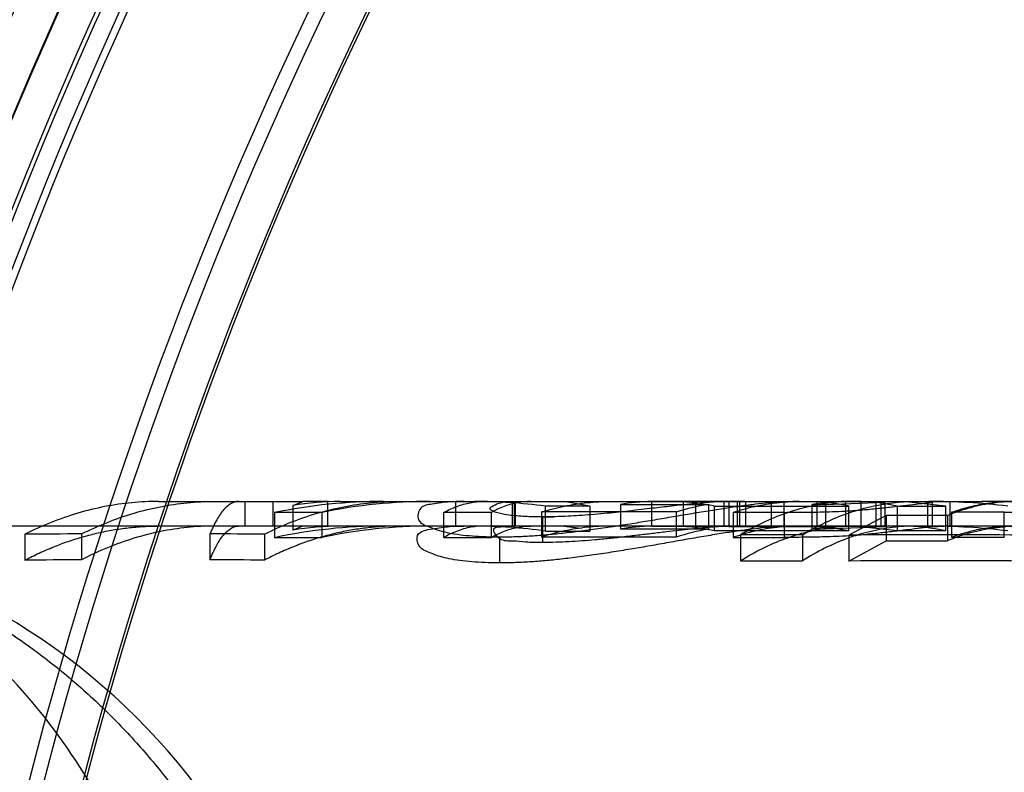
# Model space of a CAD drawing. Header units: millimetres. Extents: x 0 to 297, y 0 to 210.
# Tile 410 of 438: x 242.1089 to 242.1808, y 159.454 to 159.509. Entities that reach past the tile are written whole.
import ezdxf

# ---------------------------------------------------------------- set-up
doc = ezdxf.new("R2010")
doc.units = ezdxf.units.MM
doc.header["$LTSCALE"] = 16.335
doc.layers.get('0').update_dxf_attribs({"linetype": 'CONTINUOUS'})
for name, color, linetype in [('AXES_REF', 7, 'CONTINUOUS'), ('INTFCLR_1', 7, 'CONTINUOUS'), ('INTFCLR_144815', 7, 'CONTINUOUS'), ('INTFCLR_72935', 7, 'CONTINUOUS')]:
    doc.layers.add(name, color=color, linetype=linetype)

msp = doc.modelspace()

# ---------------------------------------------------------------- linework, layer by layer
at = {"color": 7, "linetype": 'Continuous'}
for radius in [5.8174969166, 5.817, 5.7797484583]:
    msp.add_circle((241.4979109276, 154.8339782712), radius, dxfattribs=at)
msp.add_arc((241.4979109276, 154.8339782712), 5.76, 278.2771290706, 261.7228709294, dxfattribs=at)
at = {"layer": 'AXES_REF', "color": 7, "linetype": 'Continuous'}
msp.add_arc((241.4979109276, 154.8339782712), 5.892, 113.0826660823, 66.91733391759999, dxfattribs=at)
at = {"layer": 'AXES_REF', "color": 9, "linetype": 'Continuous'}
msp.add_arc((241.4979109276, 154.8339782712), 5.3067073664, 94.4118118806, 85.5881881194, dxfattribs=at)
at = {"layer": 'INTFCLR_1', "color": 6, "linetype": 'Continuous'}
for radius, start, end in [(0.3629299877, 129.3396669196, 162.9347323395), (0.3618720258, 129.3995060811, 162.9347321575), (0.3596172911, 137.2913519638, 169.1014109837), (0.3498720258, 136.0726226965, 162.934732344), (0.3222993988, 138.8345507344, 166.0686236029), (0.3102993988, 138.8345508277, 166.0686237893), (0.309241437, 138.8345507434, 166.0686235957)]:
    msp.add_arc((242.4100786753, 159.3759782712), radius, start, end, dxfattribs=at)
at = {"layer": 'INTFCLR_1', "color": 9, "linetype": 'Continuous'}
for centre, radius, start, end in [((242.4100786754, 159.3759782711), 0.3626146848, 136.3898582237, 175.7650415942), ((242.4100786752, 159.3759782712), 0.3298780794, 138.8345507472, 166.0686236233), ((242.4100786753, 159.3759782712), 0.3268785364, 138.8345507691, 166.0686236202), ((242.4100786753, 159.3759782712), 0.3244156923, 138.8345507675, 166.0686236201), ((242.4100786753, 159.3759782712), 0.3240951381, 138.8345501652, 166.0686229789), ((242.4100786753, 159.3759782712), 0.3064862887, 138.8345507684, 166.0686236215), ((242.4100786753, 159.3759782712), 0.3062848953, 138.8345501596, 166.0686229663)]:
    msp.add_arc(centre, radius, start, end, dxfattribs=at)
at = {"layer": 'INTFCLR_144815', "color": 9, "linetype": 'Continuous'}
for p, q in [((242.1190372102, 159.4737782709), (242.1231245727, 159.4737782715)), ((242.1248772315, 159.4737782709), (242.1295856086, 159.4737782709)), ((242.1323041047, 159.473778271), (242.1388837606, 159.4737782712)), ((242.1413634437, 159.4737782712), (242.1486396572, 159.4737782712)), ((242.1520404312, 159.4737782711), (242.165365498, 159.4737782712)), ((242.1658273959, 159.4737782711), (242.179202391, 159.4737782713)), ((242.1703550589, 159.4719778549), (242.1703550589, 159.47377787)), ((242.1647631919, 159.4711528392), (242.1647631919, 159.4729831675)), ((242.1677594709, 159.4735526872), (242.1677594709, 159.4717441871)), ((242.1808172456, 159.4711689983), (242.1808172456, 159.4729987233)), ((242.6182121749, 159.4719782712), (242.0522725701, 159.4719782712))]:
    msp.add_line(p, q, dxfattribs=at)
at = {"layer": 'INTFCLR_144815', "color": 6, "linetype": 'Continuous'}
for p, q in [((242.1231245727, 159.4737782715), (242.1248772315, 159.4737782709)), ((242.1253604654, 159.4737782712), (242.1253604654, 159.4719782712)), ((242.12740399, 159.4737782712), (242.12740399, 159.4719782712)), ((242.1288522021, 159.4734842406), (242.1295856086, 159.4737782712)), ((242.1313937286, 159.4737782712), (242.1295856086, 159.4737782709)), ((242.1313937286, 159.4737782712), (242.1313937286, 159.4719782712)), ((242.1388837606, 159.4737782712), (242.1413634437, 159.4737782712)), ((242.1413634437, 159.4737782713), (242.1407326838, 159.4737675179)), ((242.1407326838, 159.4737675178), (242.1407326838, 159.4719671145)), ((242.1449084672, 159.4719782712), (242.1449084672, 159.4737782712)), ((242.1450247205, 159.4737782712), (242.1450247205, 159.4719782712)), ((242.1451173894, 159.4737695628), (242.1456896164, 159.4737782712)), ((242.1451173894, 159.4719692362), (242.1451173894, 159.4737695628)), ((242.1505409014, 159.4734308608), (242.1486396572, 159.4737782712)), ((242.1550589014, 159.4737742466), (242.1550589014, 159.4719740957)), ((242.1614877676, 159.4737739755), (242.1550589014, 159.4737739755)), ((242.1573651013, 159.4737782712), (242.1573651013, 159.4719782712)), ((242.1582772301, 159.4719782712), (242.1582772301, 159.4737782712)), ((242.1608382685, 159.4737782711), (242.1603436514, 159.4737701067)), ((242.1603436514, 159.4737701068), (242.1603436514, 159.4719698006)), ((242.1671152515, 159.4737493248), (242.1606863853, 159.4737493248)), ((242.1606863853, 159.4737486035), (242.1606863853, 159.4719474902)), ((242.1613339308, 159.4719782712), (242.1613339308, 159.4737782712)), ((242.1618749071, 159.4737782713), (242.1614877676, 159.4737737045)), ((242.1614877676, 159.4737739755), (242.1614877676, 159.4719738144)), ((242.1619406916, 159.4719782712), (242.1619406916, 159.4737782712)), ((242.1637939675, 159.4737782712), (242.1637939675, 159.4719782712)), ((242.1647283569, 159.4737648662), (242.165365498, 159.4737782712)), ((242.1647283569, 159.4719643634), (242.1647283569, 159.4737648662)), ((242.1671152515, 159.4737493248), (242.1671152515, 159.4719482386)), ((242.1677594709, 159.4735526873), (242.1721002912, 159.473716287)), ((242.169242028, 159.4719778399), (242.169242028, 159.47377787)), ((242.1703550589, 159.47377787), (242.1696130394, 159.47377787)), ((242.1721002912, 159.473716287), (242.1703550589, 159.47377787)), ((242.1714680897, 159.4719782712), (242.1714680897, 159.4737782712)), ((242.1717975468, 159.4737782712), (242.1717975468, 159.4719782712)), ((242.1721002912, 159.473716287), (242.1721002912, 159.4719139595)), ((242.1765524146, 159.4734350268), (242.1733904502, 159.4737782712)), ((242.1752034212, 159.4737782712), (242.1752034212, 159.4719782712)), ((242.1765428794, 159.4737782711), (242.1755506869, 159.4737158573)), ((242.1755506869, 159.4737158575), (242.1755506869, 159.4719135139)), ((242.1768590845, 159.4719782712), (242.1768590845, 159.4737782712)), ((242.1813811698, 159.4737782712), (242.179202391, 159.4737782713)), ((242.1309693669, 159.4729689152), (242.1275234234, 159.4729689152)), ((242.1275234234, 159.4729614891), (242.1275234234, 159.4711303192)), ((242.1288522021, 159.4734842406), (242.1288522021, 159.4716731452)), ((242.1309693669, 159.4729689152), (242.1309693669, 159.4711380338)), ((242.139882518, 159.4711355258), (242.139882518, 159.4729665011)), ((242.1433284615, 159.4729665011), (242.139882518, 159.4729665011)), ((242.1433284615, 159.4729665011), (242.1433284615, 159.4711355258)), ((242.1568575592, 159.4730113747), (242.1470272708, 159.4730113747)), ((242.1470272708, 159.4730056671), (242.1470272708, 159.4711762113)), ((242.1505409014, 159.4734307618), (242.1473131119, 159.4734307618)), ((242.1473131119, 159.4716175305), (242.1473131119, 159.4734306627)), ((242.1505409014, 159.4734308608), (242.1505409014, 159.4716177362)), ((242.1527749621, 159.4735637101), (242.1527749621, 159.4717556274)), ((242.1527749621, 159.4735637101), (242.1592038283, 159.4735637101)), ((242.1568575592, 159.4730113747), (242.1568575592, 159.4711821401)), ((242.1592038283, 159.4735603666), (242.1592038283, 159.4717521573)), ((242.1596401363, 159.4716276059), (242.1596401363, 159.4734403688)), ((242.1596401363, 159.4734364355), (242.1694704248, 159.4734364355)), ((242.1647631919, 159.4729831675), (242.1610055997, 159.4729765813)), ((242.1610055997, 159.4729765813), (242.1610055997, 159.4711459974)), ((242.1667844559, 159.4735523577), (242.1677594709, 159.4735526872)), ((242.1667844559, 159.4717438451), (242.1667844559, 159.4735523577)), ((242.1694704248, 159.4716235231), (242.1694704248, 159.4734364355)), ((242.1730085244, 159.4716266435), (242.1730085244, 159.4734394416)), ((242.1730085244, 159.4734372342), (242.1765524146, 159.4734372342)), ((242.1765524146, 159.4716243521), (242.1765524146, 159.4734372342)), ((242.1808172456, 159.4729987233), (242.176970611, 159.4729921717)), ((242.176970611, 159.4729921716), (242.176970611, 159.4711621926)), ((242.1470864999, 159.4726495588), (242.1470864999, 159.4708061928)), ((242.1722009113, 159.4727417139), (242.1694647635, 159.4713206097)), ((242.1766600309, 159.4727492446), (242.1722009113, 159.4727492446)), ((242.1722009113, 159.4727417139), (242.1722009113, 159.4709019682)), ((242.1766600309, 159.4727492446), (242.1766600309, 159.4709097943)), ((242.1295856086, 159.4719782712), (242.1288522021, 159.4716731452)), ((242.1407326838, 159.4719671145), (242.1413634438, 159.4719782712)), ((242.1456896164, 159.4719782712), (242.1451173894, 159.4719692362)), ((242.1473131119, 159.4716176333), (242.1505409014, 159.4716176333)), ((242.1486396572, 159.4719782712), (242.1499085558, 159.4718179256)), ((242.1592038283, 159.4717556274), (242.1527749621, 159.4717556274)), ((242.1550589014, 159.4719738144), (242.1614877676, 159.4719738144)), ((242.1694704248, 159.4716235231), (242.1596401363, 159.4716235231)), ((242.1603436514, 159.4719698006), (242.1608382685, 159.4719782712)), ((242.1606863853, 159.4719482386), (242.1671152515, 159.4719482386)), ((242.1614877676, 159.4719735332), (242.1618749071, 159.4719782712)), ((242.1653654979, 159.4719782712), (242.1647283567, 159.4719643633)), ((242.1677594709, 159.4717441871), (242.1667844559, 159.4717438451)), ((242.1721002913, 159.4719139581), (242.1677594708, 159.4717441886)), ((242.169242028, 159.4719778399), (242.1703550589, 159.4719778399)), ((242.1730085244, 159.4716266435), (242.1698664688, 159.4719782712)), ((242.1721002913, 159.4719139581), (242.1703550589, 159.4719778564)), ((242.1765524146, 159.4716243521), (242.1730085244, 159.4716243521)), ((242.1755506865, 159.4719135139), (242.1764002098, 159.4719751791)), ((242.1092755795, 159.4713769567), (242.1092755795, 159.4694820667)), ((242.1134313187, 159.4714106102), (242.1134313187, 159.4695171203)), ((242.1228017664, 159.4714121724), (242.1228017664, 159.4695187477)), ((242.1267800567, 159.4713827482), (242.1267800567, 159.4694880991)), ((242.1275234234, 159.4711380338), (242.1309693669, 159.4711380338)), ((242.139882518, 159.4711355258), (242.1433284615, 159.4711355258)), ((242.1439553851, 159.4711913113), (242.1439553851, 159.4692886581)), ((242.1470272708, 159.4711821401), (242.1568575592, 159.4711821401)), ((242.1610055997, 159.4711459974), (242.1647631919, 159.4711528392)), ((242.1615526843, 159.4713470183), (242.1615526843, 159.4694508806)), ((242.1660747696, 159.4713470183), (242.1615526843, 159.4713470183)), ((242.1660747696, 159.4713449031), (242.1660747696, 159.4694486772)), ((242.1694647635, 159.47132061), (242.1694647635, 159.4694233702)), ((242.1694647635, 159.4694233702), (242.1722009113, 159.4709019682)), ((242.1722009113, 159.4709097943), (242.1766600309, 159.4709097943)), ((242.176970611, 159.4711621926), (242.1808172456, 159.4711689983)), ((242.1615526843, 159.4694508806), (242.1660747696, 159.4694508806))]:
    msp.add_line(p, q, dxfattribs=at)
at = {"layer": 'INTFCLR_144815', "color": 7, "linetype": 'Continuous'}
for p, q in [((242.1407326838, 159.4737675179), (242.1403203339, 159.4737467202)), ((242.1407326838, 159.4737675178), (242.1403203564, 159.4737463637)), ((242.1445996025, 159.4737429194), (242.1451173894, 159.4737695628)), ((242.1486396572, 159.4737782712), (242.1520404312, 159.4737782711)), ((242.1603436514, 159.4737701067), (242.1597624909, 159.4737440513)), ((242.1642816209, 159.4737421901), (242.1647283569, 159.4737648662)), ((242.1642816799, 159.473741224), (242.1647283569, 159.4737648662)), ((242.1658273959, 159.4737782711), (242.165365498, 159.4737782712)), ((242.1470864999, 159.4726495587), (242.1463455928, 159.4726587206)), ((242.1403200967, 159.4719455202), (242.1407326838, 159.4719671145)), ((242.1403201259, 159.4719450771), (242.1407326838, 159.4719671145)), ((242.1647283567, 159.4719643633), (242.1642813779, 159.4719408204)), ((242.1647283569, 159.4719643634), (242.1642814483, 159.4719397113)), ((242.1433670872, 159.4711991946), (242.1439553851, 159.4711913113)), ((242.1439553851, 159.4711913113), (242.1448012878, 159.4712030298)), ((242.1439553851, 159.4711913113), (242.1445691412, 159.4711977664)), ((242.1439553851, 159.4692886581), (242.1431464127, 159.4693019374)), ((242.1439553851, 159.4692886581), (242.1433667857, 159.4692968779)), ((242.1445694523, 159.4692953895), (242.1439553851, 159.4692886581)), ((242.145196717, 159.4693124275), (242.1443911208, 159.4692934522))]:
    msp.add_line(p, q, dxfattribs=at)
at = {"layer": 'INTFCLR_144815', "color": 6, "linetype": 'Continuous'}
for centre, radius, start, end in [((242.1354781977, 159.4346355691), 0.03914268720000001, 90.0020269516, 101.7255965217), ((242.132312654, 159.4532722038), 0.0205061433, 90.0238876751, 99.71527215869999), ((242.138887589, 159.4343692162), 0.0394091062, 90.00556604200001, 101.5909813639), ((242.1420864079, 159.434312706), 0.039465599, 82.38956090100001, 89.9922096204), ((242.1554320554, 159.4571978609), 0.0165806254, 91.28957798, 99.2215814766), ((242.1563042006, 159.4571476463), 0.0166307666, 78.4286178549, 89.9542182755), ((242.1596998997, 159.4573625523), 0.0164157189, 86.5547937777, 89.9985667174), ((242.169360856, 159.4589814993), 0.0147968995, 90.4601265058, 100.0273210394), ((242.1661361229, 159.4571494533), 0.0166294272, 78.4334871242, 86.6245169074), ((242.1698515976, 159.4589077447), 0.0148706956, 77.7432749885, 89.94270194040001), ((242.1752941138, 159.4247953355), 0.0489829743, 83.2265883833, 89.99136772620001), ((242.1791986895, 159.424218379), 0.0495598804, 83.34215362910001, 89.99572075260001), ((242.1620266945, 159.4564207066), 0.0173706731, 99.3525347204, 107.3122351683), ((242.1354813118, 159.434217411), 0.0377609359, 90.00682627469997, 102.1659417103), ((242.1323079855, 159.4522600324), 0.0197182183, 90.01127659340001, 100.0936529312), ((242.1388856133, 159.4340085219), 0.0379697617, 90.0027957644, 102.0337442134), ((242.1420889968, 159.4339741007), 0.038004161, 82.09901808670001, 89.99581318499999), ((242.1554275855, 159.4560387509), 0.0159395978, 91.32537305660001, 99.5795459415), ((242.1563114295, 159.4560092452), 0.0159689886, 77.96868896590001, 89.97825843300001), ((242.1620056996, 159.4553093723), 0.0166797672, 99.6703889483, 107.9775053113), ((242.1596998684, 159.4561541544), 0.0158241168, 86.42571288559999, 89.99839960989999), ((242.1693569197, 159.4577519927), 0.0142262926, 90.46272555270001, 100.4177397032), ((242.1661250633, 159.4558603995), 0.0161190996, 78.0217451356, 86.47811629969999), ((242.1733754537, 159.4576388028), 0.0143396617, 77.1998337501, 89.94007915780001), ((242.1752997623, 159.4248574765), 0.0471207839, 82.96450433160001, 89.9978948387), ((242.1791965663, 159.4241747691), 0.0478035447, 83.0937998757, 89.9930187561), ((242.1181016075, 158.638056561), 0.8333671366, 90.32109405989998, 90.6068197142), ((242.11861383, 158.6361827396), 0.8352399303, 89.43980434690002, 89.71271478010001), ((242.1759671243, 158.436285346), 1.0350556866, 89.6111912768, 90.3599422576), ((242.1180847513, 158.6714385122), 0.7980921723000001, 90.33407614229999, 90.63243147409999), ((242.1186011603, 158.6660141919), 0.8035155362, 89.41678248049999, 89.700468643), ((242.1759671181, 158.4757651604), 0.9936794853, 89.59500090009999, 90.374929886)]:
    msp.add_arc(centre, radius, start, end, dxfattribs=at)
at = {"layer": 'INTFCLR_144815', "color": 7, "linetype": 'Continuous'}
for centre, radius, start, end in [((242.1466024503, 159.5505421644), 0.0778941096, 270.3560497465, 270.9431639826), ((242.143928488, 159.5046288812), 0.0334342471, 268.0549556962, 269.3181814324)]:
    msp.add_arc(centre, radius, start, end, dxfattribs=at)
at = {"layer": 'INTFCLR_144815', "color": 9, "linetype": 'Continuous'}
msp.add_arc((242.0835737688, 159.4239782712), 0.048, 3.000000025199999, 90.0000000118, dxfattribs=at)
at = {"layer": 'INTFCLR_144815', "color": 6, "linetype": 'Continuous'}
for points, knots in [([(242.1190372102, 159.4737782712), (242.1183936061, 159.4737782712), (242.1170822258, 159.4737158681), (242.1151116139, 159.4734308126), (242.1131331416, 159.4729470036), (242.1111745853, 159.4722680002), (242.1099036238, 159.4716937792), (242.1092755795, 159.4713769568)], [0, 0, 0, 0, 0.1903782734, 0.3876607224, 0.5880954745, 0.7919247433, 1, 1, 1, 1]), ([(242.1134313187, 159.4714106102), (242.1140613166, 159.4717260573), (242.1153161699, 159.4722882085), (242.1172444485, 159.4729521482), (242.1191818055, 159.4734263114), (242.1211461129, 159.4737139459), (242.1224654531, 159.4737782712), (242.1231245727, 159.4737782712)], [0, 0, 0, 0, 0.2099873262, 0.4091680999, 0.6070498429, 0.8035556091, 1, 1, 1, 1]), ([(242.1248772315, 159.4737782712), (242.1244753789, 159.4737782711), (242.1238290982, 159.4732854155), (242.1232525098, 159.4723882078), (242.1229514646, 159.4717644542), (242.1228017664, 159.4714121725)], [0, 0, 0, 0, 0.3696871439, 0.6478691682, 1, 1, 1, 1]), ([(242.1267800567, 159.4713827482), (242.1274133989, 159.4717018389), (242.1286750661, 159.4722705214), (242.1306144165, 159.4729423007), (242.1325631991, 159.4734220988), (242.1345393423, 159.4737131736), (242.1358667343, 159.4737782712), (242.136529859, 159.4737782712)], [0, 0, 0, 0, 0.2100496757, 0.4092446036, 0.6071158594, 0.8035922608, 1, 1, 1, 1]), ([(242.139882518, 159.4729728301), (242.1401912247, 159.4731461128), (242.1408149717, 159.4734403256), (242.1417936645, 159.473716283), (242.1424534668, 159.4737782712), (242.1427793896, 159.4737782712)], [0, 0, 0, 0, 0.3497363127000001, 0.6780164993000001, 1, 1, 1, 1]), ([(242.1462303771, 159.4737782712), (242.1459072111, 159.4737782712), (242.1452457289, 159.4737157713), (242.1442646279, 159.4734354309), (242.1436373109, 159.4731346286), (242.1433284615, 159.4729584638)], [0, 0, 0, 0, 0.3182483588, 0.6498519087, 1, 1, 1, 1]), ([(242.1470272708, 159.4730056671), (242.1475733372, 159.4731753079), (242.1486751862, 159.4734606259), (242.1503543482, 159.4737203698), (242.1514799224, 159.4737782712), (242.1520404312, 159.4737782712)], [0, 0, 0, 0, 0.3370499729, 0.6696113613, 1, 1, 1, 1]), ([(242.1610055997, 159.4729765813), (242.1615296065, 159.4731522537), (242.1625878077, 159.4734481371), (242.1642040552, 159.4737180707), (242.1652880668, 159.4737782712), (242.1658273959, 159.4737782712)], [0, 0, 0, 0, 0.3378776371, 0.6702782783, 1, 1, 1, 1]), ([(242.1698353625, 159.4737782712), (242.1692889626, 159.4737782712), (242.1681731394, 159.4737147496), (242.166497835, 159.4734247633), (242.1648165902, 159.4729327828), (242.1631532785, 159.4722428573), (242.1620819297, 159.4716634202), (242.1615526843, 159.4713445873)], [0, 0, 0, 0, 0.1876156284, 0.3827928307, 0.5825727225, 0.7878461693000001, 1, 1, 1, 1]), ([(242.1647631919, 159.4729831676), (242.1650227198, 159.4729835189), (242.1655236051, 159.4729842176), (242.166442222, 159.4729921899), (242.1674383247, 159.47300847), (242.1684631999, 159.4730388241), (242.1694079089, 159.4730837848), (242.1703628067, 159.4731534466), (242.1714015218, 159.4732508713), (242.1724382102, 159.4733634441), (242.1734266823, 159.473478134), (242.1744573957, 159.4736000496), (242.175153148, 159.4736798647), (242.1755506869, 159.4737158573)], [0, 0, 0, 0, 0.0719447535, 0.1388515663, 0.254661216, 0.3481086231, 0.4230744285, 0.5168258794, 0.6134929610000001, 0.7122705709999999, 0.8058941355, 0.8893460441, 1, 1, 1, 1]), ([(242.1660747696, 159.4713449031), (242.1666089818, 159.4716667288), (242.1676737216, 159.4722419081), (242.1693226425, 159.472926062), (242.1709802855, 159.4734150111), (242.1726621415, 159.4737118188), (242.173793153, 159.4737782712), (242.1743569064, 159.4737782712)], [0, 0, 0, 0, 0.2141603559, 0.4147467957, 0.6119977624, 0.8064117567, 1, 1, 1, 1]), ([(242.1818064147, 159.4737782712), (242.1812299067, 159.4737782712), (242.1800681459, 159.4737009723), (242.1783393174, 159.4733547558), (242.1772152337, 159.4729773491), (242.1766600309, 159.4727540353)], [0, 0, 0, 0, 0.3277998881, 0.6597350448, 1, 1, 1, 1]), ([(242.176970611, 159.4729921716), (242.1774546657, 159.4731641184), (242.1784326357, 159.4734540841), (242.1799290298, 159.4737191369), (242.1809330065, 159.4737782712), (242.1814320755, 159.4737782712)], [0, 0, 0, 0, 0.3386969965, 0.6709415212, 1, 1, 1, 1]), ([(242.1808172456, 159.4729987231), (242.1810597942, 159.4729992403), (242.1817345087, 159.4730008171), (242.182761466, 159.4730094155), (242.1838301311, 159.4730314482), (242.1848086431, 159.4730628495), (242.1857720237, 159.4731126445), (242.1867893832, 159.4731933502), (242.1878110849, 159.4732934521), (242.1888025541, 159.4734041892), (242.1897418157, 159.4735153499), (242.1906356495, 159.4736222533), (242.1912230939, 159.4736909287), (242.1915246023, 159.4737190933)], [0, 0, 0, 0, 0.06774166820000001, 0.1884420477, 0.2868231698, 0.3662660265, 0.4618653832, 0.556213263, 0.6512700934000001, 0.748572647, 0.8348384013, 0.9154249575, 1, 1, 1, 1]), ([(242.0835745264, 159.4719349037), (242.0842756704, 159.4719259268), (242.0856773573, 159.4718737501), (242.0878644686, 159.4716880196), (242.0902355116, 159.4713650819), (242.0928957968, 159.4708462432), (242.0958311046, 159.4700742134), (242.0989642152, 159.469008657), (242.1021619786, 159.467644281), (242.1053139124, 159.4660039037), (242.1083716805, 159.4641072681), (242.1113126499, 159.4619574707), (242.1141473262, 159.4595391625), (242.116808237, 159.4568993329), (242.119335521, 159.4539864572), (242.121662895, 159.450865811), (242.1237926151, 159.4475154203), (242.125670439, 159.4440262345), (242.1273065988, 159.4403966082), (242.1286956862, 159.4366382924), (242.1298150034, 159.4328476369), (242.1306548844, 159.4291695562), (242.131234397, 159.4257732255), (242.1315005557, 159.4236213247), (242.1316052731, 159.4226112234)], [0, 0, 0, 0, 0.0278776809, 0.0557399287, 0.08723556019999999, 0.1229672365, 0.1634315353, 0.2078104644, 0.2544177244, 0.301516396, 0.3489413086, 0.3973369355, 0.4462084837, 0.4969436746, 0.5462080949, 0.5993974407, 0.6515652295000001, 0.7039026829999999, 0.756797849, 0.809722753, 0.8630778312, 0.9138226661, 0.9596261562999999, 1, 1, 1, 1]), ([(242.1092755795, 159.4694820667), (242.1096220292, 159.469664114), (242.1103195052, 159.4700091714), (242.1113840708, 159.4704705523), (242.112458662, 159.4708716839), (242.1135418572, 159.4712120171), (242.1146322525, 159.4714910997), (242.1157284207, 159.4717085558), (242.1168289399, 159.4718640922), (242.117932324, 159.4719574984), (242.1186692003, 159.4719782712), (242.1190372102, 159.4719782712)], [0, 0, 0, 0, 0.1153954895, 0.2293311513, 0.3419589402, 0.4534405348, 0.5639484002, 0.6736643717, 0.7827801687, 0.8914915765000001, 1, 1, 1, 1]), ([(242.1231245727, 159.4719782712), (242.1224620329, 159.4719782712), (242.1211390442, 159.4719109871), (242.1191686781, 159.4716105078), (242.117220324, 159.47111389), (242.1152951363, 159.4704216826), (242.11404758, 159.4698385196), (242.1134313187, 159.4695171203)], [0, 0, 0, 0, 0.1968917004, 0.3928714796, 0.5914001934, 0.7934510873, 1, 1, 1, 1]), ([(242.1228017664, 159.4695187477), (242.1229489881, 159.4698796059), (242.1232461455, 159.4705212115), (242.1238139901, 159.4714475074), (242.124465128, 159.4719782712), (242.1248772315, 159.4719782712)], [0, 0, 0, 0, 0.3508108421, 0.6290541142, 1, 1, 1, 1]), ([(242.136529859, 159.4719782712), (242.1361623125, 159.4719782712), (242.1354263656, 159.4719575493), (242.134324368, 159.4718643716), (242.1332252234, 159.4717092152), (242.1321304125, 159.4714922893), (242.1310413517, 159.4712138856), (242.1299594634, 159.470874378), (242.1288861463, 159.4704742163), (242.1278228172, 159.4700139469), (242.1271261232, 159.4696697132), (242.1267800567, 159.4694880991)], [0, 0, 0, 0, 0.1085136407, 0.2172299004, 0.3263497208, 0.4360685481, 0.5465776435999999, 0.6580584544, 0.7706831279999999, 0.8846130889, 1, 1, 1, 1]), ([(242.1427793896, 159.4719782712), (242.14242664, 159.4719782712), (242.1417085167, 159.4719023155), (242.140735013, 159.47159265), (242.140141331, 159.4712930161), (242.139882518, 159.4711421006)], [0, 0, 0, 0, 0.3473155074, 0.7050161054, 1, 1, 1, 1]), ([(242.1433284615, 159.4711271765), (242.1435821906, 159.4712775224), (242.1441641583, 159.4715769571), (242.1451374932, 159.4718971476), (242.1458638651, 159.4719782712), (242.1462303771, 159.4719782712)], [0, 0, 0, 0, 0.2894427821, 0.6403042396, 1, 1, 1, 1]), ([(242.1451173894, 159.4719692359), (242.1448390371, 159.471959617), (242.1443940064, 159.4718872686), (242.1431903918, 159.4719327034), (242.1440109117, 159.4708335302), (242.1449111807, 159.4709528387), (242.145955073, 159.4707953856), (242.1466771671, 159.4708094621), (242.1470864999, 159.470806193)], [0, 0, 0, 0, 0.1499447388, 0.2897530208, 0.4367669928, 0.6114024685, 0.7796222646, 1, 1, 1, 1]), ([(242.1520404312, 159.4719782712), (242.1514787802, 159.4719782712), (242.1503528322, 159.4719184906), (242.1486730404, 159.4716486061), (242.1475730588, 159.4713523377), (242.1470272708, 159.4711762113)], [0, 0, 0, 0, 0.3306759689, 0.6623463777, 1, 1, 1, 1]), ([(242.1470864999, 159.470806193), (242.1474188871, 159.4708087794), (242.148059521, 159.4708143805), (242.1490182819, 159.4708535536), (242.1499683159, 159.4709128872), (242.1509440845, 159.470992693), (242.1519327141, 159.4710878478), (242.1529742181, 159.4712026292), (242.1540352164, 159.4713263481), (242.1550992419, 159.4714540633), (242.1560960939, 159.471574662), (242.1570293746, 159.4716844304), (242.1579105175, 159.4717831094), (242.1587471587, 159.4718670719), (242.1595554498, 159.4719330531), (242.1600823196, 159.4719616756), (242.1603436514, 159.4719698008)], [0, 0, 0, 0, 0.0748911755, 0.1443292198, 0.2161653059, 0.2893444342, 0.3648993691, 0.4399316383, 0.525418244, 0.6055682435, 0.6813837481, 0.7516528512, 0.8172909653, 0.8811502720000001, 0.9410918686, 1, 1, 1, 1]), ([(242.1658273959, 159.4719782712), (242.1652869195, 159.4719782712), (242.1642024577, 159.4719161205), (242.1625855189, 159.4716356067), (242.161529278, 159.4713283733), (242.1610055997, 159.4711459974)], [0, 0, 0, 0, 0.3299773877, 0.6614444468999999, 1, 1, 1, 1]), ([(242.1615526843, 159.4694483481), (242.1620711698, 159.4697737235), (242.1631259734, 159.4703689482), (242.164770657, 159.4710831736), (242.1664445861, 159.4715983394), (242.1681353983, 159.4719089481), (242.1692709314, 159.4719782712), (242.1698353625, 159.4719782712)], [0, 0, 0, 0, 0.209338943, 0.413402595, 0.6120674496, 0.806971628, 1, 1, 1, 1]), ([(242.1755506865, 159.4719135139), (242.1752727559, 159.4718874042), (242.1746911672, 159.4718212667), (242.1737879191, 159.4717115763), (242.1728123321, 159.4715920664), (242.171795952, 159.4714738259), (242.1707700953, 159.471367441), (242.1697569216, 159.4712802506), (242.1687987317, 159.4712244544), (242.1678160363, 159.4711897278), (242.1667342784, 159.4711650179), (242.1656942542, 159.4711543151), (242.1650105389, 159.471153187), (242.1647631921, 159.4711528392)], [0, 0, 0, 0, 0.07736620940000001, 0.1622046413, 0.2521761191, 0.3497645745, 0.4457850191, 0.5380027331, 0.6315736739, 0.7117558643, 0.8105116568, 0.9314490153, 1, 1, 1, 1]), ([(242.1743569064, 159.4719782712), (242.1737901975, 159.4719782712), (242.1726558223, 159.4719087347), (242.1709686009, 159.4715985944), (242.1693012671, 159.4710863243), (242.1676551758, 159.4703729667), (242.1665971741, 159.4697765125), (242.1660747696, 159.4694486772)], [0, 0, 0, 0, 0.1938213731, 0.3875593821, 0.5854260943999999, 0.7890634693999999, 1, 1, 1, 1]), ([(242.1766600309, 159.4709147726), (242.1772125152, 159.471145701), (242.1783343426, 159.4715373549), (242.1800640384, 159.4718976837), (242.1812288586, 159.4719782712), (242.1818064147, 159.4719782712)], [0, 0, 0, 0, 0.3398366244, 0.672222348, 1, 1, 1, 1]), ([(242.1814320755, 159.4719782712), (242.1809319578, 159.4719782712), (242.1799274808, 159.4719172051), (242.1784303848, 159.4716417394), (242.1774543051, 159.4713406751), (242.176970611, 159.4711621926)], [0, 0, 0, 0, 0.3292536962, 0.6605709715, 1, 1, 1, 1])]:
    msp.add_open_spline(points, degree=3, knots=knots, dxfattribs=at)
at = {"layer": 'INTFCLR_144815', "color": 7, "linetype": 'Continuous'}
for points, knots in [([(242.1403203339, 159.4737467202), (242.139884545, 159.47371907), (242.1392034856, 159.4735875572), (242.1380621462, 159.4734683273), (242.1378610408, 159.4722700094), (242.1389455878, 159.4718730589), (242.1397900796, 159.4715625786), (242.1407141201, 159.4713986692), (242.1415344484, 159.4712920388), (242.1424358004, 159.4712234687), (242.1430529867, 159.4712029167), (242.1433670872, 159.4711991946)], [0, 0, 0, 0, 0.1520897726, 0.2540488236, 0.3559299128, 0.4618702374, 0.6016224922, 0.6855757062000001, 0.7849172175, 0.8905916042, 1, 1, 1, 1]), ([(242.1470864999, 159.4726495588), (242.1466591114, 159.4726502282), (242.1458577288, 159.472659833), (242.144755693, 159.4727553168), (242.1440031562, 159.4728823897), (242.1428688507, 159.4732221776), (242.1442254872, 159.4738317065), (242.1447544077, 159.4737568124), (242.1451173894, 159.4737695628)], [0, 0, 0, 0, 0.2180294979, 0.4152513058, 0.5394768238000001, 0.6637428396, 0.8147132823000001, 1, 1, 1, 1]), ([(242.1445691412, 159.4711977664), (242.1449420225, 159.4712044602), (242.1457043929, 159.4712306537), (242.1468326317, 159.4713012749), (242.1480076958, 159.4714042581), (242.1492577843, 159.4715431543), (242.1506212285, 159.4717172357), (242.1520447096, 159.4719231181), (242.1534373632, 159.4721396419), (242.1548066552, 159.4723631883), (242.1561511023, 159.4725916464), (242.1575085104, 159.4728231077), (242.1588374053, 159.4730461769), (242.1600953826, 159.4732462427), (242.1612789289, 159.4734215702), (242.1623602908, 159.473563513), (242.1633566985, 159.4736727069), (242.1639819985, 159.4737236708), (242.1642816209, 159.4737421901)], [0, 0, 0, 0, 0.0562470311, 0.1150278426, 0.1704748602, 0.2341330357, 0.3047136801, 0.3777699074, 0.4510488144, 0.5172749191, 0.5870188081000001, 0.6567244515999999, 0.7249545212, 0.7902456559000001, 0.8488340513, 0.9054002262, 0.9547246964, 1, 1, 1, 1]), ([(242.1603436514, 159.4737701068), (242.1600921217, 159.4737614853), (242.1595824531, 159.4737362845), (242.1588086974, 159.473675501), (242.1580247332, 159.473601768), (242.1572555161, 159.47351971), (242.1562946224, 159.4734124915), (242.1553224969, 159.4732986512), (242.1542794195, 159.4731783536), (242.1533884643, 159.473077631), (242.1524785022, 159.472977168), (242.151568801, 159.4728855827), (242.1506727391, 159.4728060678), (242.1497963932, 159.4727409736), (242.1486094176, 159.4726719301), (242.147711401, 159.4726521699), (242.1470864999, 159.4726495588)], [0, 0, 0, 0, 0.05672288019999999, 0.1149874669, 0.174912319, 0.2341873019, 0.2893342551, 0.3928216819, 0.4547807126, 0.5259806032, 0.5949037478, 0.6611120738, 0.7320410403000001, 0.7976449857, 0.8591589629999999, 1, 1, 1, 1]), ([(242.1433667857, 159.4692968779), (242.1430396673, 159.4693015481), (242.1424116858, 159.4693228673), (242.1415002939, 159.4693974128), (242.140678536, 159.4695099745), (242.1397659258, 159.469683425), (242.1389005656, 159.4700038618), (242.1379781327, 159.4704035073), (242.1378096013, 159.471576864), (242.1391665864, 159.4717953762), (242.1398973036, 159.471917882), (242.1403200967, 159.4719455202)], [0, 0, 0, 0, 0.1121106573, 0.215280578, 0.3130796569, 0.3966940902, 0.5316126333, 0.6356598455, 0.7180890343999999, 0.8548050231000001, 1, 1, 1, 1]), ([(242.1642813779, 159.4719408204), (242.1639751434, 159.4719212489), (242.1633461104, 159.4718676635), (242.162350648, 159.4717541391), (242.1612775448, 159.4716078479), (242.1601036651, 159.4714273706), (242.15884457, 159.4712195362), (242.157513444, 159.4709874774), (242.1561474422, 159.4707453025), (242.1548118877, 159.4705094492), (242.1534677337, 159.4702810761), (242.1520976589, 159.4700591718), (242.1506783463, 159.4698444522), (242.1492993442, 159.4696602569), (242.1480357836, 159.4695134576), (242.1468502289, 159.4694044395), (242.1457130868, 159.4693300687), (242.1449443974, 159.4693023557), (242.1445694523, 159.4692953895)], [0, 0, 0, 0, 0.0462484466, 0.0951247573, 0.1509922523, 0.2094659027, 0.2741202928, 0.3433220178, 0.4131116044, 0.4832086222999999, 0.5477247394, 0.6185976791, 0.6923889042, 0.7640632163, 0.8282702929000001, 0.8840942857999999, 0.9434802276, 1, 1, 1, 1])]:
    msp.add_open_spline(points, degree=3, knots=knots, dxfattribs=at)
at = {"layer": 'INTFCLR_144815', "color": 9, "linetype": 'Continuous'}
msp.add_open_spline([(242.1217550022, 159.4264903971), (242.1216390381, 159.4293171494), (242.121002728, 159.4350724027), (242.1187891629, 159.4435535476), (242.1152286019, 159.4516521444), (242.1103988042, 159.4588656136), (242.1045254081, 159.4647469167), (242.09795454, 159.4689816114), (242.0911065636, 159.4714450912), (242.0864616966, 159.4719782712), (242.0842330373, 159.4719782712)], degree=3, knots=[0, 0, 0, 0, 0.1308834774, 0.2668605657, 0.4040067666, 0.5382363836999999, 0.666176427, 0.7858622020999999, 0.8968959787, 1, 1, 1, 1], dxfattribs=at)
at = {"layer": 'INTFCLR_72935', "color": 6, "linetype": 'Continuous'}
for radius, start, end in [(0.3629299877, 129.3396668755, 163.0859256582), (0.3618720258, 129.3995060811, 163.1406710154), (0.3596172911, 136.8471002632, 169.5793628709), (0.3438720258, 136.3069930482, 164.1119135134), (0.3433470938, 136.3069931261, 164.1414215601), (0.3269299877, 138.8345507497, 166.0686236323), (0.3228243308, 138.8345507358, 166.0686236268), (0.3222993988, 138.8345508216, 166.0686234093), (0.3102993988, 138.8345508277, 166.0686237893), (0.309241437, 138.8345507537, 166.068623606)]:
    msp.add_arc((242.4100786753, 159.3759782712), radius, start, end, dxfattribs=at)
at = {"layer": 'INTFCLR_72935', "color": 9, "linetype": 'Continuous'}
for centre, radius, start, end in [((242.4100786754, 159.3759782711), 0.3626146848, 136.3898582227, 175.7650415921), ((242.4100786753, 159.3759782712), 0.3244156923, 138.8345507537, 166.068623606), ((242.4100786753, 159.3759782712), 0.3240951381, 138.834550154, 166.0686229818), ((242.4100786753, 159.3759782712), 0.3064862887, 138.8345507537, 166.068623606), ((242.4100786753, 159.3759782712), 0.3062848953, 138.8345501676, 166.0686229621)]:
    msp.add_arc(centre, radius, start, end, dxfattribs=at)

doc.saveas('drawing.dxf')
